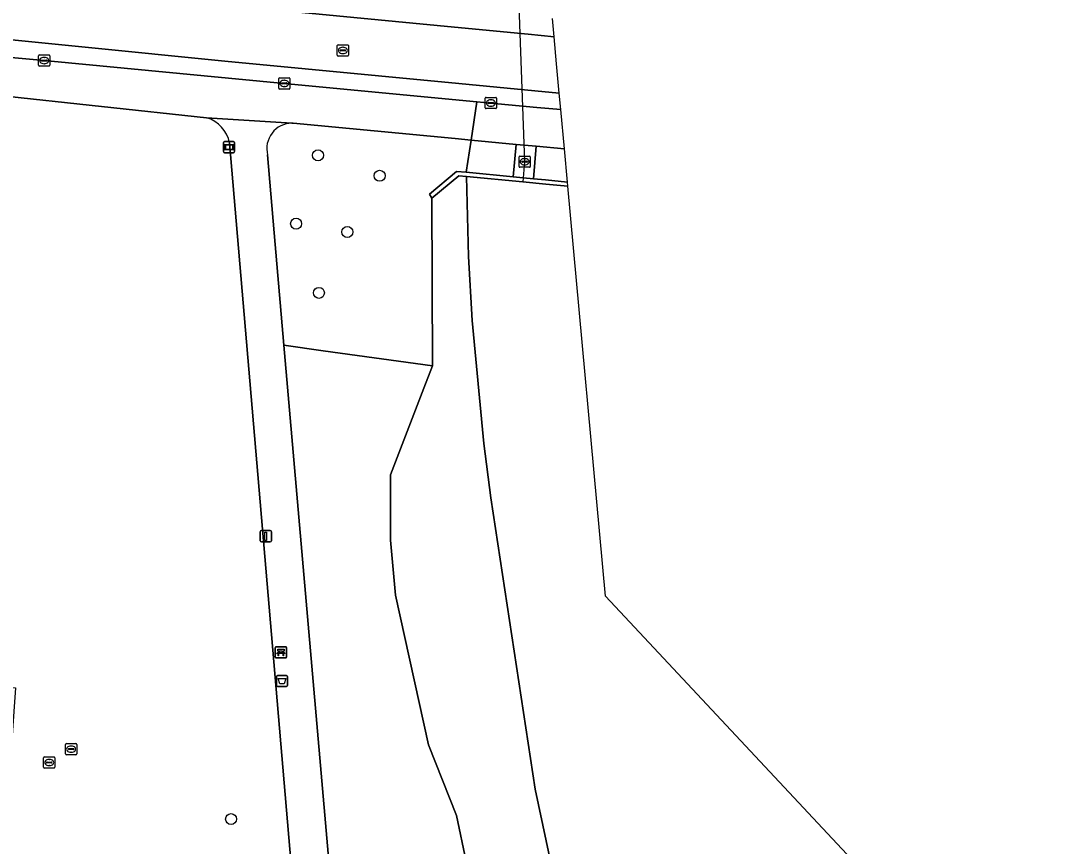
# Model space of a CAD drawing. Extents: x 161848 to 162726, y 385382 to 386521.
# Drawn here: x 162138.9 to 162231, y 385667.3 to 385740.7 of the extents above; entities that cross this region are included whole.
import ezdxf

# ---------------------------------------------------------------- set-up
doc = ezdxf.new("R2010")
doc.units = 0
for name, color, linetype in [('IMGEO_Afvalbak', 7, 'Continuous'), ('IMGEO_Bank', 7, 'Continuous'), ('IMGEO_Boom', 7, 'Continuous'), ('IMGEO_Duiker', 7, 'Continuous'), ('IMGEO_Groenvoorziening', 7, 'Continuous'), ('IMGEO_Kademuur', 7, 'Continuous'), ('IMGEO_Kolk', 7, 'Continuous'), ('IMGEO_Lichtmast', 7, 'Continuous'), ('IMGEO_Rietland', 7, 'Continuous'), ('IMGEO_Rijbaan_lokaal_gesloten', 7, 'Continuous'), ('IMGEO_Rioolput', 7, 'Continuous'), ('IMGEO_Terreindeel_open', 7, 'Continuous'), ('IMGEO_Voetpad_open', 7, 'Continuous'), ('IMGEO_Waterloop', 7, 'Continuous'), ('IMGEO_Wegwijzer', 7, 'Continuous')]:
    doc.layers.add(name, color=color, linetype=linetype)

msp = doc.modelspace()

# ---------------------------------------------------------------- linework, layer by layer
at = {"layer": 'IMGEO_Afvalbak'}
for p, q in [((162161.649, 385681.582), (162161.649, 385682.382)), ((162161.649, 385682.382), (162161.649, 385681.582)), ((162161.749, 385682.482), (162162.539, 385682.482)), ((162162.539, 385682.482), (162161.749, 385682.482)), ((162162.639, 385682.382), (162162.639, 385681.582)), ((162162.639, 385681.582), (162162.639, 385682.382)), ((162162.539, 385681.482), (162161.749, 385681.482)), ((162161.749, 385681.482), (162162.539, 385681.482))]:
    msp.add_line(p, q, dxfattribs=at)
msp.add_lwpolyline([(162161.792, 385682.196), (162162.496, 385682.196), (162162.347, 385681.726), (162161.941, 385681.726), (162161.792, 385682.196)], dxfattribs=at)
for centre, start, end in [((162161.749, 385682.382), 90, 180), ((162161.749, 385682.382), 90, 180), ((162162.539, 385682.382), 0, 90), ((162162.539, 385682.382), 360, 90), ((162161.749, 385681.582), 180, 270), ((162161.749, 385681.582), 180, 270), ((162162.539, 385681.582), 270, 0), ((162162.539, 385681.582), 270, 0)]:
    msp.add_arc(centre, 0.1, start, end, dxfattribs=at)
at = {"layer": 'IMGEO_Bank'}
for p, q in [((162161.544, 385684.105), (162161.544, 385684.946)), ((162161.544, 385684.946), (162161.544, 385684.105)), ((162161.619, 385685.03), (162162.46, 385685.03)), ((162162.46, 385685.03), (162161.619, 385685.03)), ((162162.241, 385684.428), (162161.848, 385684.428)), ((162161.853, 385684.536), (162161.853, 385684.642)), ((162161.897, 385684.642), (162161.897, 385684.536)), ((162162.185, 385684.648), (162161.903, 385684.648)), ((162161.903, 385684.53), (162162.185, 385684.53)), ((162162.191, 385684.536), (162162.191, 385684.642)), ((162162.235, 385684.642), (162162.235, 385684.536)), ((162162.544, 385684.955), (162162.544, 385684.114)), ((162162.544, 385684.114), (162162.544, 385684.955)), ((162162.469, 385684.03), (162161.628, 385684.03)), ((162161.628, 385684.03), (162162.469, 385684.03))]:
    msp.add_line(p, q, dxfattribs=at)
for points in [[(162161.791, 385684.428), (162161.649, 385684.428), (162161.761, 385684.53), (162161.847, 385684.53)], [(162161.847, 385684.648), (162161.761, 385684.648), (162161.761, 385684.809), (162162.324, 385684.809), (162162.324, 385684.648), (162162.241, 385684.648)], [(162161.841, 385684.421), (162161.841, 385684.214), (162161.798, 385684.214), (162161.798, 385684.421)], [(162162.241, 385684.53), (162162.324, 385684.53), (162162.436, 385684.428), (162162.297, 385684.428)], [(162162.291, 385684.421), (162162.291, 385684.214), (162162.247, 385684.214), (162162.247, 385684.421)]]:
    msp.add_lwpolyline(points, dxfattribs=at)
for centre, radius, start, end in [((162161.622, 385684.952), 0.0779, 92.4484, 184.28452), ((162161.622, 385684.952), 0.0779, 92.4484, 184.28452), ((162161.791, 385684.421), 0.00671, 2.89567, 87.10433), ((162161.848, 385684.421), 0.00671, 92.89567, 177.10433), ((162161.846, 385684.641), 0.00671, 2.89567, 87.10433), ((162161.846, 385684.537), 0.00671, 272.89567, 357.10433), ((162161.903, 385684.641), 0.00671, 92.89567, 177.10433), ((162161.903, 385684.537), 0.00671, 182.89567, 267.10433), ((162162.185, 385684.641), 0.00671, 2.89567, 87.10433), ((162162.185, 385684.537), 0.00671, 272.89567, 357.10433), ((162162.242, 385684.641), 0.00671, 92.89567, 177.10433), ((162162.242, 385684.537), 0.00671, 182.89567, 267.10433), ((162162.24, 385684.421), 0.00671, 2.89567, 87.10433), ((162162.297, 385684.421), 0.00671, 92.89567, 177.10433), ((162162.466, 385684.952), 0.0779, 2.4484, 94.28452), ((162162.466, 385684.952), 0.0779, 2.4484, 94.28452), ((162161.622, 385684.108), 0.0779, 182.4484, 274.28452), ((162161.622, 385684.108), 0.0779, 182.4484, 274.28452), ((162162.466, 385684.108), 0.0779, 272.4484, 4.28452), ((162162.466, 385684.108), 0.0779, 272.4484, 4.28452)]:
    msp.add_arc(centre, radius, start, end, dxfattribs=at)
at = {"layer": 'IMGEO_Boom'}
for centre in [(162165.35, 385728.771), (162170.835, 385726.945), (162163.403, 385722.679), (162167.964, 385721.947), (162165.43, 385716.526), (162157.613, 385669.691)]:
    msp.add_circle(centre, 0.489, dxfattribs=at)
at = {"layer": 'IMGEO_Duiker'}
msp.add_lwpolyline([(162183.096, 385747.451), (162183.143, 385747.057), (162183.065, 385746.176), (162183.746, 385728.199), (162183.605, 385726.768), (162183.57, 385726.409)], dxfattribs=at)
at = {"layer": 'IMGEO_Groenvoorziening'}
for points in [[(162155.429, 385732.115), (162136.686, 385734.13)], [(162133.941, 385731.866), (162132.244, 385706.463), (162131.03, 385706.552), (162129.353, 385681.999), (162138.422, 385681.358), (162136.486, 385654.387), (162153.353, 385653.333), (162154.8, 385659.031), (162159.619, 385661.028), (162163.343, 385661.108), (162157.479, 385729.881)], [(162175.498, 385724.967), (162175.266, 385725.296), (162177.674, 385727.338), (162178.54, 385727.255), (162178.972, 385730.122), (162177.561, 385730.256), (162163.139, 385731.624), (162163.025, 385731.626)], [(162160.862, 385728.809), (162161.452, 385721.874), (162162.323, 385711.863), (162165.815, 385711.38), (162175.532, 385710.036), (162175.498, 385724.967)], [(162171.818, 385694.523), (162171.81, 385700.327), (162174.763, 385708.029), (162175.532, 385710.036), (162165.815, 385711.38), (162162.323, 385711.863), (162166.91, 385659.159)], [(162234.846, 385626.802), (162223.404, 385627.699), (162212.742, 385628.976), (162206.676, 385630.572), (162202.015, 385632.743), (162196.588, 385635.935), (162191.295, 385640.703), (162187.486, 385645.391), (162183.53, 385652.862), (162178.549, 385665.9), (162177.67, 385670.002), (162175.18, 385676.302), (162172.25, 385689.633), (162171.818, 385694.523)]]:
    msp.add_lwpolyline(points, dxfattribs=at)
for points in [[(162182.989, 385729.741), (162178.972, 385730.122), (162178.54, 385727.255), (162182.733, 385726.852)], [(162187.555, 385726.388), (162187.283, 385729.334), (162184.779, 385729.572), (162184.528, 385726.679), (162185.6, 385726.576)]]:
    msp.add_lwpolyline(points, close=True, dxfattribs=at)
for centre, radius, start, end in [((162154.585, 385729.283), 2.955, 11.67825, 73.40301), ((162163.044, 385729.373), 2.254, 90.48102, 194.48213)]:
    msp.add_arc(centre, radius, start, end, dxfattribs=at)
at = {"layer": 'IMGEO_Kademuur'}
msp.add_lwpolyline([(162187.555, 385726.388), (162185.6, 385726.576), (162184.528, 385726.679), (162183.605, 385726.768), (162182.733, 385726.852), (162178.54, 385727.255), (162177.674, 385727.338), (162175.266, 385725.296), (162175.498, 385724.967), (162177.876, 385726.949), (162178.57, 385726.883), (162183.57, 385726.409), (162185.644, 385726.212), (162187.588, 385726.027)], close=True, dxfattribs=at)
at = {"layer": 'IMGEO_Kolk'}
for p, q in [((162140.553, 385737.704), (162141.405, 385737.704)), ((162140.478, 385736.778), (162140.478, 385737.63)), ((162140.737, 385737.198), (162140.737, 385737.21)), ((162141.175, 385737.161), (162140.777, 385737.161)), ((162140.78, 385737.247), (162141.178, 385737.247)), ((162140.989, 385736.924), (162140.964, 385736.924)), ((162140.966, 385737.484), (162140.991, 385737.484)), ((162141.221, 385737.21), (162141.221, 385737.198)), ((162141.479, 385737.63), (162141.479, 385736.778)), ((162141.405, 385736.704), (162140.553, 385736.704)), ((162161.853, 385734.744), (162161.853, 385735.596)), ((162161.928, 385735.67), (162162.78, 385735.67)), ((162162.112, 385735.164), (162162.112, 385735.176)), ((162162.55, 385735.127), (162162.152, 385735.127)), ((162162.155, 385735.213), (162162.553, 385735.213)), ((162162.364, 385734.89), (162162.339, 385734.89)), ((162162.341, 385735.45), (162162.366, 385735.45)), ((162162.596, 385735.176), (162162.596, 385735.164)), ((162162.854, 385735.596), (162162.854, 385734.744)), ((162162.78, 385734.67), (162161.928, 385734.67)), ((162180.24, 385732.997), (162180.24, 385733.849)), ((162180.315, 385733.923), (162181.167, 385733.923)), ((162180.499, 385733.417), (162180.499, 385733.429)), ((162180.937, 385733.38), (162180.539, 385733.38)), ((162180.542, 385733.466), (162180.94, 385733.466)), ((162180.751, 385733.143), (162180.726, 385733.143)), ((162180.728, 385733.703), (162180.753, 385733.703)), ((162180.983, 385733.429), (162180.983, 385733.417)), ((162181.241, 385733.849), (162181.241, 385732.997)), ((162181.167, 385732.923), (162180.315, 385732.923))]:
    msp.add_line(p, q, dxfattribs=at)
for points in [[(162140.553, 385737.704), (162141.405, 385737.704)], [(162140.478, 385736.778), (162140.478, 385737.63)], [(162141.479, 385737.63), (162141.479, 385736.778)], [(162141.405, 385736.704), (162140.553, 385736.704)], [(162161.853, 385734.744), (162161.853, 385735.596)], [(162161.928, 385735.67), (162162.78, 385735.67)], [(162162.854, 385735.596), (162162.854, 385734.744)], [(162162.78, 385734.67), (162161.928, 385734.67)], [(162180.24, 385732.997), (162180.24, 385733.849)], [(162180.315, 385733.923), (162181.167, 385733.923)], [(162181.241, 385733.849), (162181.241, 385732.997)], [(162181.167, 385732.923), (162180.315, 385732.923)]]:
    msp.add_lwpolyline(points, dxfattribs=at)
for centre, radius, start, end in [((162140.555, 385737.628), 0.0765, 91.55205, 178.44795), ((162140.555, 385737.628), 0.0765, 91.55205, 178.44795), ((162141.403, 385737.628), 0.0765, 1.55205, 88.44795), ((162141.403, 385737.628), 0.0765, 1.55205, 88.44795), ((162140.555, 385736.78), 0.0765, 181.55205, 268.44795), ((162140.555, 385736.78), 0.0765, 181.55205, 268.44795), ((162140.777, 385737.207), 0.0403, 85.87752, 175.75265), ((162140.774, 385737.197), 0.0366, 178.93798, 274.71019), ((162141.178, 385737.204), 0.043, 264.86636, 352.45326), ((162141.182, 385737.209), 0.0386, 1.73085, 96.63898), ((162141.403, 385736.78), 0.0765, 271.55205, 358.44795), ((162141.403, 385736.78), 0.0765, 271.55205, 358.44795), ((162161.93, 385735.594), 0.0765, 91.55205, 178.44795), ((162161.93, 385735.594), 0.0765, 91.55205, 178.44795), ((162162.152, 385735.173), 0.0403, 85.87752, 175.75265), ((162162.149, 385735.163), 0.0366, 178.93798, 274.71019), ((162162.553, 385735.17), 0.043, 264.86636, 352.45326), ((162162.557, 385735.175), 0.0386, 1.73085, 96.63898), ((162162.778, 385735.594), 0.0765, 1.55205, 88.44795), ((162162.778, 385735.594), 0.0765, 1.55205, 88.44795), ((162161.93, 385734.746), 0.0765, 181.55205, 268.44795), ((162161.93, 385734.746), 0.0765, 181.55205, 268.44795), ((162162.778, 385734.746), 0.0765, 271.55205, 358.44795), ((162162.778, 385734.746), 0.0765, 271.55205, 358.44795), ((162180.317, 385733.847), 0.0765, 91.55205, 178.44795), ((162180.317, 385733.847), 0.0765, 91.55205, 178.44795), ((162180.539, 385733.426), 0.0403, 85.87752, 175.75265), ((162180.536, 385733.416), 0.0366, 178.93798, 274.71019), ((162180.94, 385733.423), 0.043, 264.86636, 352.45326), ((162180.944, 385733.428), 0.0386, 1.73085, 96.63898), ((162181.165, 385733.847), 0.0765, 1.55205, 88.44795), ((162181.165, 385733.847), 0.0765, 1.55205, 88.44795), ((162180.317, 385732.999), 0.0765, 181.55205, 268.44795), ((162180.317, 385732.999), 0.0765, 181.55205, 268.44795), ((162181.165, 385732.999), 0.0765, 271.55205, 358.44795), ((162181.165, 385732.999), 0.0765, 271.55205, 358.44795)]:
    msp.add_arc(centre, radius, start, end, dxfattribs=at)
for centre, major_axis, ratio, start_param, end_param in [((162140.965, 385737.204), (-0.387, 0.002), 0.722429, 4.712389, 7.853982), ((162140.99, 385737.204), (-0.39, 0.002), 0.717154, 1.570796, 4.712389), ((162162.34, 385735.17), (-0.387, 0.002), 0.722429, 4.712389, 7.853982), ((162162.365, 385735.17), (-0.39, 0.002), 0.717154, 1.570796, 4.712389), ((162180.727, 385733.423), (-0.387, 0.002), 0.722429, 4.712389, 7.853982), ((162180.752, 385733.423), (-0.39, 0.002), 0.717154, 1.570796, 4.712389)]:
    msp.add_ellipse(centre, major_axis=major_axis, ratio=ratio, start_param=start_param, end_param=end_param, dxfattribs=at)
at = {"layer": 'IMGEO_Lichtmast'}
for p, q in [((162160.31, 385695.365), (162161.1, 385695.365)), ((162161.1, 385695.365), (162160.31, 385695.365)), ((162160.21, 385694.465), (162160.21, 385695.265)), ((162160.21, 385695.265), (162160.21, 385694.465)), ((162161.1, 385694.365), (162160.31, 385694.365)), ((162160.31, 385694.365), (162161.1, 385694.365)), ((162161.2, 385695.265), (162161.2, 385694.465)), ((162161.2, 385694.465), (162161.2, 385695.265))]:
    msp.add_line(p, q, dxfattribs=at)
msp.add_lwpolyline([(162160.63, 385695.24), (162160.78, 385695.24), (162160.78, 385694.49), (162160.63, 385694.49), (162160.63, 385695.24)], dxfattribs=at)
for centre, start, end in [((162160.31, 385695.265), 90, 180), ((162160.31, 385695.265), 90, 180), ((162161.1, 385695.265), 0, 90), ((162161.1, 385695.265), 360, 90), ((162160.31, 385694.465), 180, 270), ((162160.31, 385694.465), 180, 270), ((162161.1, 385694.465), 270, 0), ((162161.1, 385694.465), 270, 0)]:
    msp.add_arc(centre, 0.1, start, end, dxfattribs=at)
at = {"layer": 'IMGEO_Rietland'}
msp.add_lwpolyline([(162186.352, 385664.564), (162184.674, 385672.365), (162180.723, 385698.293), (162180.119, 385703.13), (162179.082, 385714.065), (162178.733, 385719.773), (162178.57, 385726.883), (162177.876, 385726.949), (162175.498, 385724.967), (162175.532, 385710.036), (162174.763, 385708.029), (162171.81, 385700.327), (162171.818, 385694.523), (162172.25, 385689.633), (162175.18, 385676.302), (162177.67, 385670.002), (162178.549, 385665.9)], dxfattribs=at)
at = {"layer": 'IMGEO_Rijbaan_lokaal_gesloten'}
for points in [[(162186.362, 385739.314), (162184.046, 385739.537), (162177.493, 385740.169), (162154.961, 385742.34), (162119.648, 385745.356), (162081.802, 385747.948), (162041.237, 385750.595), (162040.807, 385745.812), (162064.724, 385744.182), (162089.667, 385742.424), (162131.864, 385739.672), (162157.058, 385737.16), (162177.9, 385735.148), (162184.65, 385734.497), (162186.826, 385734.287), (162186.585, 385736.898)], [(162186.826, 385734.287), (162184.65, 385734.497), (162177.9, 385735.148), (162157.058, 385737.16), (162131.864, 385739.672), (162089.667, 385742.424), (162064.724, 385744.182), (162040.807, 385745.812), (162040.667, 385744.254), (162045.788, 385743.892), (162049.86, 385743.699), (162050.52, 385743.664), (162051.772, 385743.57), (162077.603, 385741.806), (162103.122, 385740.074), (162116.37, 385739.177), (162118.946, 385739.003), (162130.535, 385738.163), (162140.975, 385737.205), (162162.35, 385735.171), (162179.488, 385733.543), (162180.737, 385733.424), (162184.825, 385733.037), (162186.96, 385732.835)]]:
    msp.add_lwpolyline(points, close=True, dxfattribs=at)
msp.add_lwpolyline([(162154.961, 385742.34), (162177.493, 385740.169), (162184.046, 385739.537), (162186.362, 385739.314), (162186.212, 385740.942)], dxfattribs=at)
at = {"layer": 'IMGEO_Rioolput'}
for p, q in [((162167.139, 385738.604), (162167.991, 385738.604)), ((162167.064, 385737.678), (162167.064, 385738.53)), ((162167.323, 385738.098), (162167.323, 385738.11)), ((162167.761, 385738.061), (162167.363, 385738.061)), ((162167.366, 385738.147), (162167.764, 385738.147)), ((162167.575, 385737.824), (162167.55, 385737.824)), ((162167.552, 385738.384), (162167.577, 385738.384)), ((162167.807, 385738.11), (162167.807, 385738.098)), ((162168.065, 385738.53), (162168.065, 385737.678)), ((162167.991, 385737.604), (162167.139, 385737.604)), ((162183.245, 385727.773), (162183.245, 385728.625)), ((162183.32, 385728.699), (162184.172, 385728.699)), ((162183.733, 385728.479), (162183.758, 385728.479)), ((162184.246, 385728.625), (162184.246, 385727.773)), ((162184.172, 385727.699), (162183.32, 385727.699)), ((162183.504, 385728.193), (162183.504, 385728.205)), ((162183.942, 385728.156), (162183.544, 385728.156)), ((162183.547, 385728.242), (162183.945, 385728.242)), ((162183.756, 385727.919), (162183.731, 385727.919)), ((162183.988, 385728.205), (162183.988, 385728.193)), ((162142.874, 385675.488), (162142.874, 385676.34)), ((162142.949, 385676.414), (162143.801, 385676.414)), ((162143.176, 385675.957), (162143.574, 385675.957)), ((162143.362, 385676.194), (162143.387, 385676.194)), ((162143.875, 385676.34), (162143.875, 385675.488)), ((162140.926, 385674.3), (162140.926, 385675.152)), ((162141.001, 385675.226), (162141.853, 385675.226)), ((162141.414, 385675.006), (162141.439, 385675.006)), ((162141.927, 385675.152), (162141.927, 385674.3)), ((162143.801, 385675.414), (162142.949, 385675.414)), ((162143.133, 385675.908), (162143.133, 385675.92)), ((162143.571, 385675.871), (162143.173, 385675.871)), ((162143.385, 385675.634), (162143.36, 385675.634)), ((162143.617, 385675.92), (162143.617, 385675.908)), ((162141.853, 385674.226), (162141.001, 385674.226)), ((162141.185, 385674.72), (162141.185, 385674.732)), ((162141.623, 385674.683), (162141.225, 385674.683)), ((162141.228, 385674.769), (162141.626, 385674.769)), ((162141.437, 385674.446), (162141.412, 385674.446)), ((162141.669, 385674.732), (162141.669, 385674.72))]:
    msp.add_line(p, q, dxfattribs=at)
for points in [[(162167.139, 385738.604), (162167.991, 385738.604)], [(162167.064, 385737.678), (162167.064, 385738.53)], [(162168.065, 385738.53), (162168.065, 385737.678)], [(162167.991, 385737.604), (162167.139, 385737.604)], [(162183.245, 385727.773), (162183.245, 385728.625)], [(162183.32, 385728.699), (162184.172, 385728.699)], [(162184.246, 385728.625), (162184.246, 385727.773)], [(162184.172, 385727.699), (162183.32, 385727.699)], [(162142.874, 385675.488), (162142.874, 385676.34)], [(162142.949, 385676.414), (162143.801, 385676.414)], [(162143.875, 385676.34), (162143.875, 385675.488)], [(162140.926, 385674.3), (162140.926, 385675.152)], [(162141.001, 385675.226), (162141.853, 385675.226)], [(162141.927, 385675.152), (162141.927, 385674.3)], [(162143.801, 385675.414), (162142.949, 385675.414)], [(162141.853, 385674.226), (162141.001, 385674.226)]]:
    msp.add_lwpolyline(points, dxfattribs=at)
for centre, radius, start, end in [((162167.141, 385738.528), 0.0765, 91.55205, 178.44795), ((162167.141, 385738.528), 0.0765, 91.55205, 178.44795), ((162167.989, 385738.528), 0.0765, 1.55205, 88.44795), ((162167.989, 385738.528), 0.0765, 1.55205, 88.44795), ((162167.141, 385737.68), 0.0765, 181.55205, 268.44795), ((162167.141, 385737.68), 0.0765, 181.55205, 268.44795), ((162167.363, 385738.107), 0.0403, 85.87752, 175.75265), ((162167.36, 385738.097), 0.0366, 178.93798, 274.71019), ((162167.764, 385738.104), 0.043, 264.86636, 352.45326), ((162167.768, 385738.109), 0.0386, 1.73085, 96.63898), ((162167.989, 385737.68), 0.0765, 271.55205, 358.44795), ((162167.989, 385737.68), 0.0765, 271.55205, 358.44795), ((162183.322, 385728.623), 0.0765, 91.55205, 178.44795), ((162183.322, 385728.623), 0.0765, 91.55205, 178.44795), ((162184.17, 385728.623), 0.0765, 1.55205, 88.44795), ((162184.17, 385728.623), 0.0765, 1.55205, 88.44795), ((162183.322, 385727.775), 0.0765, 181.55205, 268.44795), ((162183.322, 385727.775), 0.0765, 181.55205, 268.44795), ((162183.544, 385728.202), 0.0403, 85.87752, 175.75265), ((162183.541, 385728.192), 0.0366, 178.93798, 274.71019), ((162183.945, 385728.199), 0.043, 264.86636, 352.45326), ((162183.949, 385728.204), 0.0386, 1.73085, 96.63898), ((162184.17, 385727.775), 0.0765, 271.55205, 358.44795), ((162184.17, 385727.775), 0.0765, 271.55205, 358.44795), ((162142.951, 385676.338), 0.0765, 91.55205, 178.44795), ((162142.951, 385676.338), 0.0765, 91.55205, 178.44795), ((162143.173, 385675.917), 0.0403, 85.87752, 175.75265), ((162143.578, 385675.919), 0.0386, 1.73085, 96.63898), ((162143.799, 385676.338), 0.0765, 1.55205, 88.44795), ((162143.799, 385676.338), 0.0765, 1.55205, 88.44795), ((162141.003, 385675.15), 0.0765, 91.55205, 178.44795), ((162141.003, 385675.15), 0.0765, 91.55205, 178.44795), ((162141.851, 385675.15), 0.0765, 1.55205, 88.44795), ((162141.851, 385675.15), 0.0765, 1.55205, 88.44795), ((162142.951, 385675.49), 0.0765, 181.55205, 268.44795), ((162142.951, 385675.49), 0.0765, 181.55205, 268.44795), ((162143.17, 385675.907), 0.0366, 178.93798, 274.71019), ((162143.574, 385675.914), 0.043, 264.86636, 352.45326), ((162143.799, 385675.49), 0.0765, 271.55205, 358.44795), ((162143.799, 385675.49), 0.0765, 271.55205, 358.44795), ((162141.003, 385674.302), 0.0765, 181.55205, 268.44795), ((162141.003, 385674.302), 0.0765, 181.55205, 268.44795), ((162141.225, 385674.729), 0.0403, 85.87752, 175.75265), ((162141.222, 385674.719), 0.0366, 178.93798, 274.71019), ((162141.626, 385674.726), 0.043, 264.86636, 352.45326), ((162141.63, 385674.731), 0.0386, 1.73085, 96.63898), ((162141.851, 385674.302), 0.0765, 271.55205, 358.44795), ((162141.851, 385674.302), 0.0765, 271.55205, 358.44795)]:
    msp.add_arc(centre, radius, start, end, dxfattribs=at)
for centre, major_axis, ratio, start_param, end_param in [((162167.551, 385738.104), (-0.387, 0.002), 0.722429, 4.712389, 7.853982), ((162167.576, 385738.104), (-0.39, 0.002), 0.717154, 1.570796, 4.712389), ((162183.732, 385728.199), (-0.387, 0.002), 0.722429, 4.712389, 7.853982), ((162183.757, 385728.199), (-0.39, 0.002), 0.717154, 1.570796, 4.712389), ((162143.361, 385675.914), (-0.387, 0.002), 0.722429, 4.712389, 7.853982), ((162143.386, 385675.914), (-0.39, 0.002), 0.717154, 1.570796, 4.712389), ((162141.413, 385674.726), (-0.387, 0.002), 0.722429, 4.712389, 7.853982), ((162141.438, 385674.726), (-0.39, 0.002), 0.717154, 1.570796, 4.712389)]:
    msp.add_ellipse(centre, major_axis=major_axis, ratio=ratio, start_param=start_param, end_param=end_param, dxfattribs=at)
at = {"layer": 'IMGEO_Terreindeel_open'}
msp.add_lwpolyline([(162184.779, 385729.572), (162182.989, 385729.741), (162182.733, 385726.852), (162183.605, 385726.768), (162184.528, 385726.679)], close=True, dxfattribs=at)
at = {"layer": 'IMGEO_Voetpad_open'}
msp.add_lwpolyline([(162162.35, 385735.171), (162140.975, 385737.205), (162130.535, 385738.163), (162130.427, 385736.537), (162129.535, 385736.6), (162129.449, 385735.702), (162128.857, 385735.748), (162128.767, 385734.548), (162136.686, 385734.13), (162155.429, 385732.115), (162163.025, 385731.626), (162163.139, 385731.624), (162177.561, 385730.256), (162178.972, 385730.122), (162179.488, 385733.543)], close=True, dxfattribs=at)
for points in [[(162187.283, 385729.334), (162186.96, 385732.835), (162184.825, 385733.037), (162180.737, 385733.424), (162179.488, 385733.543), (162178.972, 385730.122), (162182.989, 385729.741), (162184.779, 385729.572), (162187.283, 385729.334)], [(162163.025, 385731.626), (162155.429, 385732.115)], [(162157.479, 385729.881), (162163.343, 385661.108), (162163.964, 385654.772), (162164.811, 385651.144), (162166.217, 385648.433)], [(162166.91, 385659.159), (162162.323, 385711.863), (162161.452, 385721.874), (162160.862, 385728.809)]]:
    msp.add_lwpolyline(points, dxfattribs=at)
for centre, radius, start, end in [((162154.585, 385729.283), 2.955, 11.67825, 73.40301), ((162163.044, 385729.373), 2.254, 90.48102, 194.48213)]:
    msp.add_arc(centre, radius, start, end, dxfattribs=at)
at = {"layer": 'IMGEO_Waterloop'}
msp.add_lwpolyline([(162235.586, 385649.973), (162226.612, 385651.397), (162190.955, 385689.544), (162187.588, 385726.027), (162185.644, 385726.212), (162183.57, 385726.409), (162178.57, 385726.883), (162178.733, 385719.773), (162179.082, 385714.065), (162180.119, 385703.13), (162180.723, 385698.293), (162184.674, 385672.365), (162186.352, 385664.564), (162187.381, 385660.589), (162188.66, 385656.696), (162189.894, 385653.872), (162191.243, 385651.779), (162193.527, 385648.781), (162197.615, 385644.502), (162202.879, 385641.158), (162206.989, 385639.011), (162210.224, 385637.67), (162213.59, 385636.738), (162272.52, 385629.499)], dxfattribs=at)
at = {"layer": 'IMGEO_Wegwijzer'}
for p, q in [((162156.936, 385729.096), (162156.936, 385729.896)), ((162156.936, 385729.896), (162156.936, 385729.096)), ((162157.036, 385729.996), (162157.826, 385729.996)), ((162157.826, 385729.996), (162157.036, 385729.996)), ((162157.926, 385729.896), (162157.926, 385729.096)), ((162157.926, 385729.096), (162157.926, 385729.896)), ((162157.826, 385728.996), (162157.036, 385728.996)), ((162157.036, 385728.996), (162157.826, 385728.996))]:
    msp.add_line(p, q, dxfattribs=at)
for points in [[(162157.037, 385729.728), (162157.825, 385729.728), (162157.825, 385729.264), (162157.037, 385729.264), (162157.037, 385729.728)], [(162157.102, 385729.663), (162157.102, 385729.329), (162157.76, 385729.329), (162157.76, 385729.663), (162157.102, 385729.663)]]:
    msp.add_lwpolyline(points, dxfattribs=at)
for centre, start, end in [((162157.036, 385729.896), 90, 180), ((162157.036, 385729.896), 90, 180), ((162157.826, 385729.896), 0, 90), ((162157.826, 385729.896), 360, 90), ((162157.036, 385729.096), 180, 270), ((162157.036, 385729.096), 180, 270), ((162157.826, 385729.096), 270, 0), ((162157.826, 385729.096), 270, 0)]:
    msp.add_arc(centre, 0.1, start, end, dxfattribs=at)

doc.saveas('drawing.dxf')
